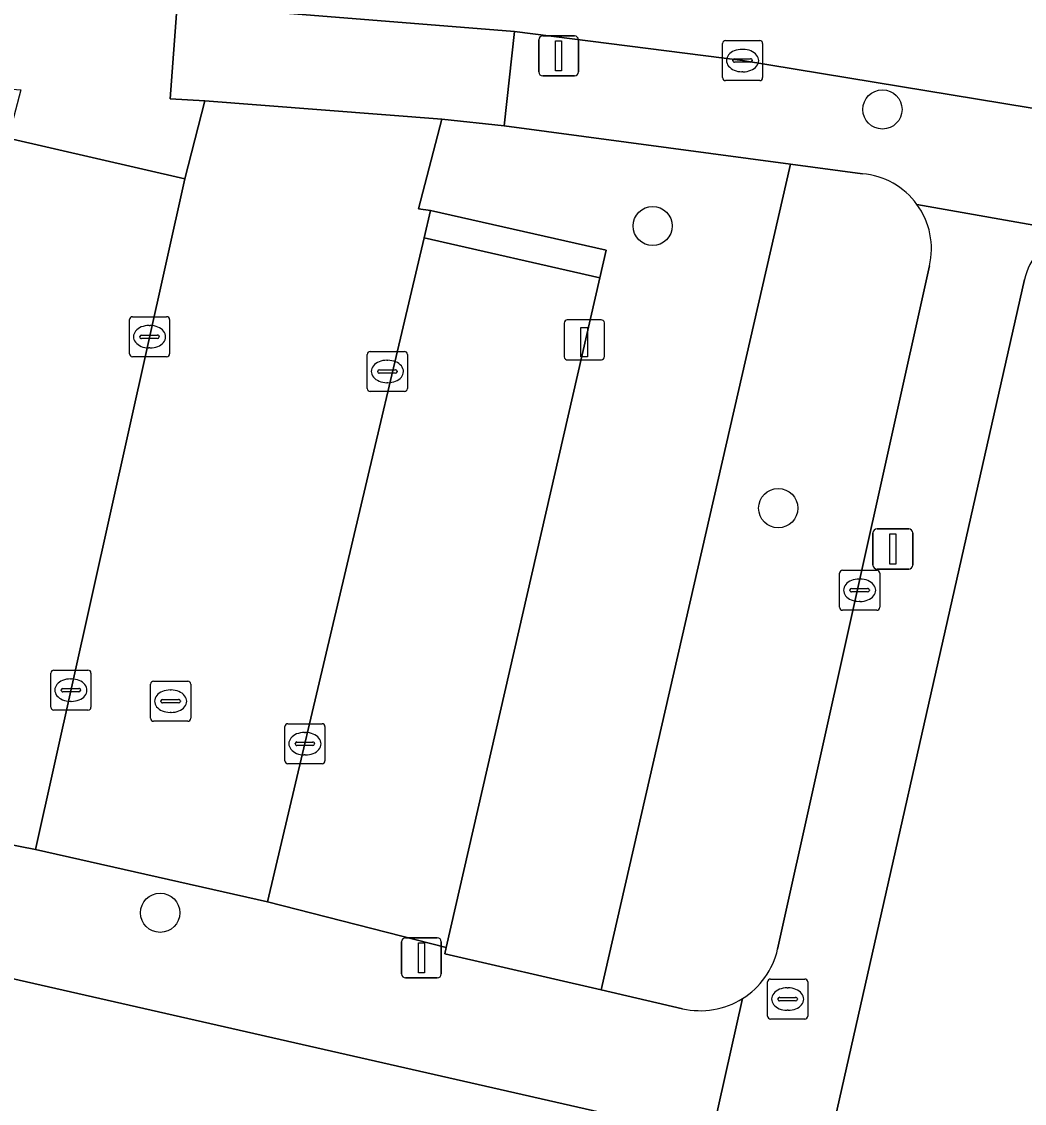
# Model space of a CAD drawing. Extents: x 163683 to 164494, y 382709 to 383872.
# Drawn here: x 164034.01 to 164059.03, y 383655.58 to 383682.57 of the extents above; entities that cross this region are included whole.
import ezdxf

# ---------------------------------------------------------------- set-up
doc = ezdxf.new("R2010")
doc.units = 0
for name, color, linetype in [('IMGEO_Boom', 7, 'Continuous'), ('IMGEO_Erf', 7, 'Continuous'), ('IMGEO_Groenvoorziening', 7, 'Continuous'), ('IMGEO_Kolk', 7, 'Continuous'), ('IMGEO_Laadpaal', 7, 'Continuous'), ('IMGEO_Lichtmast', 7, 'Continuous'), ('IMGEO_Parkeervlak_open', 7, 'Continuous'), ('IMGEO_Rijbaan_lokaal_open', 7, 'Continuous'), ('IMGEO_Rioolput', 7, 'Continuous'), ('IMGEO_Voetpad_open', 7, 'Continuous')]:
    doc.layers.add(name, color=color, linetype=linetype)

msp = doc.modelspace()

# ---------------------------------------------------------------- linework, layer by layer
at = {"layer": 'IMGEO_Boom'}
for centre in [(164055.485, 383680.377), (164049.753, 383677.469), (164052.885, 383670.429), (164037.467, 383660.333)]:
    msp.add_circle(centre, 0.489, dxfattribs=at)
at = {"layer": 'IMGEO_Erf'}
for points in [[(164059.025, 383676.133), (164047.528, 383625.193), (164049.55, 383624.734), (164074.671, 383618.98), (164076.077, 383624.173), (164073.653, 383624.821), (164075.026, 383629.955), (164076.398, 383635.089), (164078.782, 383634.452), (164079.369, 383636.648), (164076.856, 383637.32), (164077.807, 383640.878), (164080.33, 383640.203), (164080.963, 383642.648), (164078.459, 383643.318), (164079.384, 383646.777), (164081.877, 383646.111), (164082.822, 383649.638)], [(164050.079, 383654.983), (164003.402, 383665.596)]]:
    msp.add_lwpolyline(points, dxfattribs=at)
msp.add_arc((164060.971, 383675.62), 2.012, 119.9921, 165.2318, dxfattribs=at)
at = {"layer": 'IMGEO_Groenvoorziening'}
msp.add_lwpolyline([(164053.188, 383679.011), (164046.052, 383679.965), (164044.496, 383680.134), (164043.91, 383677.899), (164044.214, 383677.855), (164048.591, 383676.864), (164048.433, 383676.174), (164044.604, 383659.469), (164044.568, 383659.31), (164048.466, 383658.409)], close=True, dxfattribs=at)
for points in [[(164054.985, 383678.771), (164053.188, 383679.011), (164048.466, 383658.409), (164050.498, 383657.94)], [(164052.87, 383659.426), (164056.659, 383676.477)]]:
    msp.add_lwpolyline(points, dxfattribs=at)
for centre, radius, start, end in [((164054.83, 383676.901), 1.877, 36.1234, 85.2611), ((164054.828, 383676.899), 1.879, 347.006, 36.1176), ((164050.943, 383659.866), 1.977, 302.0545, 347.1251), ((164050.942, 383659.87), 1.98, 257.0486, 302.0253)]:
    msp.add_arc(centre, radius, start, end, dxfattribs=at)
at = {"layer": 'IMGEO_Kolk'}
for p, q in [((164051.495, 383681.171), (164051.495, 383682.023)), ((164051.57, 383682.097), (164052.422, 383682.097)), ((164052.496, 383682.023), (164052.496, 383681.171)), ((164051.983, 383681.877), (164052.008, 383681.877)), ((164051.754, 383681.591), (164051.754, 383681.603)), ((164052.192, 383681.554), (164051.794, 383681.554)), ((164051.797, 383681.64), (164052.195, 383681.64)), ((164052.238, 383681.603), (164052.238, 383681.591)), ((164052.006, 383681.317), (164051.981, 383681.317)), ((164052.422, 383681.097), (164051.57, 383681.097)), ((164036.701, 383674.28), (164036.701, 383675.132)), ((164036.776, 383675.206), (164037.628, 383675.206)), ((164037.189, 383674.986), (164037.214, 383674.986)), ((164037.702, 383675.132), (164037.702, 383674.28)), ((164036.96, 383674.7), (164036.96, 383674.712)), ((164037.003, 383674.749), (164037.401, 383674.749)), ((164037.444, 383674.712), (164037.444, 383674.7)), ((164037.398, 383674.663), (164037, 383674.663)), ((164037.212, 383674.426), (164037.187, 383674.426)), ((164037.628, 383674.206), (164036.776, 383674.206)), ((164042.634, 383673.413), (164042.634, 383674.265)), ((164042.709, 383674.339), (164043.561, 383674.339)), ((164043.635, 383674.265), (164043.635, 383673.413)), ((164042.936, 383673.882), (164043.334, 383673.882)), ((164043.122, 383674.119), (164043.147, 383674.119)), ((164042.893, 383673.833), (164042.893, 383673.845)), ((164043.331, 383673.796), (164042.933, 383673.796)), ((164043.377, 383673.845), (164043.377, 383673.833)), ((164043.145, 383673.559), (164043.12, 383673.559)), ((164043.561, 383673.339), (164042.709, 383673.339)), ((164054.415, 383667.955), (164054.415, 383668.807)), ((164054.49, 383668.881), (164055.342, 383668.881)), ((164055.416, 383668.807), (164055.416, 383667.955)), ((164054.903, 383668.661), (164054.928, 383668.661)), ((164054.674, 383668.375), (164054.674, 383668.387)), ((164055.112, 383668.338), (164054.714, 383668.338)), ((164054.717, 383668.424), (164055.115, 383668.424)), ((164055.158, 383668.387), (164055.158, 383668.375)), ((164054.926, 383668.101), (164054.901, 383668.101)), ((164055.342, 383667.881), (164054.49, 383667.881)), ((164034.814, 383666.388), (164035.666, 383666.388)), ((164034.739, 383665.462), (164034.739, 383666.314)), ((164035.227, 383666.168), (164035.252, 383666.168)), ((164035.74, 383666.314), (164035.74, 383665.462)), ((164034.998, 383665.882), (164034.998, 383665.894)), ((164035.436, 383665.845), (164035.038, 383665.845)), ((164035.041, 383665.931), (164035.439, 383665.931)), ((164035.482, 383665.894), (164035.482, 383665.882)), ((164035.25, 383665.608), (164035.225, 383665.608)), ((164035.666, 383665.388), (164034.814, 383665.388)), ((164040.577, 383664.125), (164040.577, 383664.977)), ((164040.652, 383665.051), (164041.504, 383665.051)), ((164041.578, 383664.977), (164041.578, 383664.125)), ((164041.065, 383664.831), (164041.09, 383664.831)), ((164040.836, 383664.545), (164040.836, 383664.557)), ((164041.274, 383664.508), (164040.876, 383664.508)), ((164040.879, 383664.594), (164041.277, 383664.594)), ((164041.32, 383664.557), (164041.32, 383664.545)), ((164041.088, 383664.271), (164041.063, 383664.271)), ((164041.504, 383664.051), (164040.652, 383664.051))]:
    msp.add_line(p, q, dxfattribs=at)
for points in [[(164051.495, 383681.171), (164051.495, 383682.023)], [(164051.57, 383682.097), (164052.422, 383682.097)], [(164052.496, 383682.023), (164052.496, 383681.171)], [(164052.422, 383681.097), (164051.57, 383681.097)], [(164036.701, 383674.28), (164036.701, 383675.132)], [(164036.776, 383675.206), (164037.628, 383675.206)], [(164037.702, 383675.132), (164037.702, 383674.28)], [(164037.628, 383674.206), (164036.776, 383674.206)], [(164042.634, 383673.413), (164042.634, 383674.265)], [(164042.709, 383674.339), (164043.561, 383674.339)], [(164043.635, 383674.265), (164043.635, 383673.413)], [(164043.561, 383673.339), (164042.709, 383673.339)], [(164054.415, 383667.955), (164054.415, 383668.807)], [(164054.49, 383668.881), (164055.342, 383668.881)], [(164055.416, 383668.807), (164055.416, 383667.955)], [(164055.342, 383667.881), (164054.49, 383667.881)], [(164034.814, 383666.388), (164035.666, 383666.388)], [(164034.739, 383665.462), (164034.739, 383666.314)], [(164035.74, 383666.314), (164035.74, 383665.462)], [(164035.666, 383665.388), (164034.814, 383665.388)], [(164040.577, 383664.125), (164040.577, 383664.977)], [(164040.652, 383665.051), (164041.504, 383665.051)], [(164041.578, 383664.977), (164041.578, 383664.125)], [(164041.504, 383664.051), (164040.652, 383664.051)]]:
    msp.add_lwpolyline(points, dxfattribs=at)
for centre, radius, start, end in [((164051.572, 383682.021), 0.0765, 91.552, 178.448), ((164051.572, 383682.021), 0.0765, 91.552, 178.448), ((164052.42, 383682.021), 0.0765, 1.552, 88.448), ((164052.42, 383682.021), 0.0765, 1.552, 88.448), ((164051.794, 383681.6), 0.0403, 85.8775, 175.7526), ((164051.791, 383681.59), 0.0366, 178.938, 274.7102), ((164052.195, 383681.597), 0.043, 264.8664, 352.4533), ((164052.199, 383681.602), 0.0386, 1.7309, 96.639), ((164051.572, 383681.173), 0.0765, 181.552, 268.448), ((164051.572, 383681.173), 0.0765, 181.552, 268.448), ((164052.42, 383681.173), 0.0765, 271.552, 358.448), ((164052.42, 383681.173), 0.0765, 271.552, 358.448), ((164036.778, 383675.13), 0.0765, 91.552, 178.448), ((164036.778, 383675.13), 0.0765, 91.552, 178.448), ((164037.626, 383675.13), 0.0765, 1.552, 88.448), ((164037.626, 383675.13), 0.0765, 1.552, 88.448), ((164037, 383674.709), 0.0403, 85.8775, 175.7526), ((164036.997, 383674.699), 0.0366, 178.938, 274.7102), ((164037.401, 383674.706), 0.043, 264.8664, 352.4533), ((164037.405, 383674.711), 0.0386, 1.7309, 96.639), ((164036.778, 383674.282), 0.0765, 181.552, 268.448), ((164036.778, 383674.282), 0.0765, 181.552, 268.448), ((164037.626, 383674.282), 0.0765, 271.552, 358.448), ((164037.626, 383674.282), 0.0765, 271.552, 358.448), ((164042.711, 383674.263), 0.0765, 91.552, 178.448), ((164042.711, 383674.263), 0.0765, 91.552, 178.448), ((164043.559, 383674.263), 0.0765, 1.552, 88.448), ((164043.559, 383674.263), 0.0765, 1.552, 88.448), ((164042.933, 383673.842), 0.0403, 85.8775, 175.7526), ((164043.338, 383673.844), 0.0386, 1.7309, 96.639), ((164042.93, 383673.832), 0.0366, 178.938, 274.7102), ((164043.334, 383673.839), 0.043, 264.8664, 352.4533), ((164042.711, 383673.415), 0.0765, 181.552, 268.448), ((164042.711, 383673.415), 0.0765, 181.552, 268.448), ((164043.559, 383673.415), 0.0765, 271.552, 358.448), ((164043.559, 383673.415), 0.0765, 271.552, 358.448), ((164054.492, 383668.805), 0.0765, 91.552, 178.448), ((164054.492, 383668.805), 0.0765, 91.552, 178.448), ((164055.34, 383668.805), 0.0765, 1.552, 88.448), ((164055.34, 383668.805), 0.0765, 1.552, 88.448), ((164054.714, 383668.384), 0.0403, 85.8775, 175.7526), ((164054.711, 383668.374), 0.0366, 178.938, 274.7102), ((164055.115, 383668.381), 0.043, 264.8664, 352.4533), ((164055.119, 383668.386), 0.0386, 1.7309, 96.639), ((164054.492, 383667.957), 0.0765, 181.552, 268.448), ((164054.492, 383667.957), 0.0765, 181.552, 268.448), ((164055.34, 383667.957), 0.0765, 271.552, 358.448), ((164055.34, 383667.957), 0.0765, 271.552, 358.448), ((164034.816, 383666.312), 0.0765, 91.552, 178.448), ((164034.816, 383666.312), 0.0765, 91.552, 178.448), ((164035.664, 383666.312), 0.0765, 1.552, 88.448), ((164035.664, 383666.312), 0.0765, 1.552, 88.448), ((164035.038, 383665.891), 0.0403, 85.8775, 175.7526), ((164035.035, 383665.881), 0.0366, 178.938, 274.7102), ((164035.439, 383665.888), 0.043, 264.8664, 352.4533), ((164035.443, 383665.893), 0.0386, 1.7309, 96.639), ((164034.816, 383665.464), 0.0765, 181.552, 268.448), ((164034.816, 383665.464), 0.0765, 181.552, 268.448), ((164035.664, 383665.464), 0.0765, 271.552, 358.448), ((164035.664, 383665.464), 0.0765, 271.552, 358.448), ((164040.654, 383664.975), 0.0765, 91.552, 178.448), ((164040.654, 383664.975), 0.0765, 91.552, 178.448), ((164041.502, 383664.975), 0.0765, 1.552, 88.448), ((164041.502, 383664.975), 0.0765, 1.552, 88.448), ((164040.876, 383664.554), 0.0403, 85.8775, 175.7526), ((164040.873, 383664.544), 0.0366, 178.938, 274.7102), ((164041.277, 383664.551), 0.043, 264.8664, 352.4533), ((164041.281, 383664.556), 0.0386, 1.7309, 96.639), ((164040.654, 383664.127), 0.0765, 181.552, 268.448), ((164040.654, 383664.127), 0.0765, 181.552, 268.448), ((164041.502, 383664.127), 0.0765, 271.552, 358.448), ((164041.502, 383664.127), 0.0765, 271.552, 358.448)]:
    msp.add_arc(centre, radius, start, end, dxfattribs=at)
for centre, major_axis, ratio, start_param, end_param in [((164051.982, 383681.597), (-0.387, 0.002), 0.722429, 4.712389, 7.853982), ((164052.007, 383681.597), (-0.39, 0.002), 0.717154, 1.570796, 4.712389), ((164037.188, 383674.706), (-0.387, 0.002), 0.722429, 4.712389, 7.853982), ((164037.213, 383674.706), (-0.39, 0.002), 0.717154, 1.570796, 4.712389), ((164043.121, 383673.839), (-0.387, 0.002), 0.722429, 4.712389, 7.853982), ((164043.146, 383673.839), (-0.39, 0.002), 0.717154, 1.570796, 4.712389), ((164054.902, 383668.381), (-0.387, 0.002), 0.722429, 4.712389, 7.853982), ((164054.927, 383668.381), (-0.39, 0.002), 0.717154, 1.570796, 4.712389), ((164035.226, 383665.888), (-0.387, 0.002), 0.722429, 4.712389, 7.853982), ((164035.251, 383665.888), (-0.39, 0.002), 0.717154, 1.570796, 4.712389), ((164041.064, 383664.551), (-0.387, 0.002), 0.722429, 4.712389, 7.853982), ((164041.089, 383664.551), (-0.39, 0.002), 0.717154, 1.570796, 4.712389)]:
    msp.add_ellipse(centre, major_axis=major_axis, ratio=ratio, start_param=start_param, end_param=end_param, dxfattribs=at)
at = {"layer": 'IMGEO_Laadpaal'}
for p, q in [((164047.548, 383675.043), (164047.548, 383674.202)), ((164047.548, 383675.043), (164047.548, 383674.202)), ((164048.464, 383675.127), (164047.623, 383675.127)), ((164048.464, 383675.127), (164047.623, 383675.127)), ((164048.548, 383674.211), (164048.548, 383675.052)), ((164048.548, 383674.211), (164048.548, 383675.052)), ((164047.632, 383674.127), (164048.473, 383674.127)), ((164047.632, 383674.127), (164048.473, 383674.127))]:
    msp.add_line(p, q, dxfattribs=at)
msp.add_lwpolyline([(164047.963, 383674.94), (164048.123, 383674.94), (164048.123, 383674.207), (164047.963, 383674.207), (164047.963, 383674.94)], dxfattribs=at)
for centre, start, end in [((164047.626, 383675.049), 92.4484, 184.2845), ((164047.626, 383675.049), 92.4484, 184.2845), ((164048.47, 383675.049), 2.4484, 94.2845), ((164048.47, 383675.049), 2.4484, 94.2845), ((164047.626, 383674.205), 182.4484, 274.2845), ((164047.626, 383674.205), 182.4484, 274.2845), ((164048.47, 383674.205), 272.4484, 4.2845), ((164048.47, 383674.205), 272.4484, 4.2845)]:
    msp.add_arc(centre, 0.0779, start, end, dxfattribs=at)
at = {"layer": 'IMGEO_Lichtmast'}
for p, q in [((164046.912, 383681.313), (164046.912, 383682.113)), ((164046.912, 383682.113), (164046.912, 383681.313)), ((164047.012, 383682.213), (164047.802, 383682.213)), ((164047.802, 383682.213), (164047.012, 383682.213)), ((164047.902, 383682.113), (164047.902, 383681.313)), ((164047.902, 383681.313), (164047.902, 383682.113)), ((164047.802, 383681.213), (164047.012, 383681.213)), ((164047.012, 383681.213), (164047.802, 383681.213)), ((164055.349, 383669.909), (164056.139, 383669.909)), ((164056.139, 383669.909), (164055.349, 383669.909)), ((164055.249, 383669.009), (164055.249, 383669.809)), ((164055.249, 383669.809), (164055.249, 383669.009)), ((164056.239, 383669.809), (164056.239, 383669.009)), ((164056.239, 383669.009), (164056.239, 383669.809)), ((164056.139, 383668.909), (164055.349, 383668.909)), ((164055.349, 383668.909), (164056.139, 383668.909)), ((164043.489, 383658.809), (164043.489, 383659.609)), ((164043.489, 383659.609), (164043.489, 383658.809)), ((164043.589, 383659.709), (164044.379, 383659.709)), ((164044.379, 383659.709), (164043.589, 383659.709)), ((164044.479, 383659.609), (164044.479, 383658.809)), ((164044.479, 383658.809), (164044.479, 383659.609)), ((164044.379, 383658.709), (164043.589, 383658.709)), ((164043.589, 383658.709), (164044.379, 383658.709))]:
    msp.add_line(p, q, dxfattribs=at)
for points in [[(164047.332, 383682.088), (164047.482, 383682.088), (164047.482, 383681.338), (164047.332, 383681.338), (164047.332, 383682.088)], [(164055.669, 383669.784), (164055.819, 383669.784), (164055.819, 383669.034), (164055.669, 383669.034), (164055.669, 383669.784)], [(164043.909, 383659.584), (164044.059, 383659.584), (164044.059, 383658.834), (164043.909, 383658.834), (164043.909, 383659.584)]]:
    msp.add_lwpolyline(points, dxfattribs=at)
for centre, start, end in [((164047.012, 383682.113), 90, 180), ((164047.012, 383682.113), 90, 180), ((164047.802, 383682.113), 0, 90), ((164047.802, 383682.113), 360, 90), ((164047.012, 383681.313), 180, 270), ((164047.012, 383681.313), 180, 270), ((164047.802, 383681.313), 270, 0), ((164047.802, 383681.313), 270, 0), ((164055.349, 383669.809), 90, 180), ((164055.349, 383669.809), 90, 180), ((164056.139, 383669.809), 0, 90), ((164056.139, 383669.809), 360, 90), ((164055.349, 383669.009), 180, 270), ((164055.349, 383669.009), 180, 270), ((164056.139, 383669.009), 270, 0), ((164056.139, 383669.009), 270, 0), ((164043.589, 383659.609), 90, 180), ((164043.589, 383659.609), 90, 180), ((164044.379, 383659.609), 0, 90), ((164044.379, 383659.609), 360, 90), ((164043.589, 383658.809), 180, 270), ((164043.589, 383658.809), 180, 270), ((164044.379, 383658.809), 270, 0), ((164044.379, 383658.809), 270, 0)]:
    msp.add_arc(centre, 0.1, start, end, dxfattribs=at)
at = {"layer": 'IMGEO_Parkeervlak_open'}
for points in [[(164033.676, 383679.659), (164029.873, 383662.784), (164034.358, 383661.915), (164038.08, 383678.644)], [(164040.147, 383660.606), (164044.604, 383659.469), (164048.433, 383676.174), (164044.054, 383677.176)]]:
    msp.add_lwpolyline(points, close=True, dxfattribs=at)
at = {"layer": 'IMGEO_Rijbaan_lokaal_open'}
for points in [[(164046.308, 383682.319), (164051.996, 383681.597), (164061.141, 383680.092), (164066.037, 383679.035), (164074.58, 383676.916), (164083.927, 383674.071), (164090.815, 383671.45), (164094.491, 383669.922), (164096.777, 383675.011), (164091.011, 383677.316), (164085.194, 383679.443), (164078.486, 383681.595), (164070.503, 383683.65), (164064.706, 383684.963), (164058.842, 383686.082), (164052.328, 383687.097), (164044.177, 383688.038), (164022.242, 383689.694), (164021.843, 383684.203), (164037.891, 383682.992)], [(164046.308, 383682.319), (164037.891, 383682.992), (164037.713, 383680.639), (164038.583, 383680.59), (164044.496, 383680.134), (164046.052, 383679.965)], [(164044.054, 383677.176), (164044.214, 383677.855), (164043.91, 383677.899), (164044.496, 383680.134), (164038.583, 383680.59), (164038.08, 383678.644), (164034.358, 383661.915), (164040.147, 383660.606)]]:
    msp.add_lwpolyline(points, close=True, dxfattribs=at)
at = {"layer": 'IMGEO_Rioolput'}
for p, q in [((164037.302, 383666.112), (164038.154, 383666.112)), ((164037.227, 383665.186), (164037.227, 383666.038)), ((164037.715, 383665.892), (164037.74, 383665.892)), ((164038.228, 383666.038), (164038.228, 383665.186)), ((164037.486, 383665.606), (164037.486, 383665.618)), ((164037.924, 383665.569), (164037.526, 383665.569)), ((164037.529, 383665.655), (164037.927, 383665.655)), ((164037.97, 383665.618), (164037.97, 383665.606)), ((164037.738, 383665.332), (164037.713, 383665.332)), ((164038.154, 383665.112), (164037.302, 383665.112)), ((164052.619, 383657.754), (164052.619, 383658.606)), ((164052.694, 383658.68), (164053.546, 383658.68)), ((164053.62, 383658.606), (164053.62, 383657.754)), ((164053.107, 383658.46), (164053.132, 383658.46)), ((164052.878, 383658.174), (164052.878, 383658.186)), ((164053.316, 383658.137), (164052.918, 383658.137)), ((164052.921, 383658.223), (164053.319, 383658.223)), ((164053.362, 383658.186), (164053.362, 383658.174)), ((164053.13, 383657.9), (164053.105, 383657.9)), ((164053.546, 383657.68), (164052.694, 383657.68))]:
    msp.add_line(p, q, dxfattribs=at)
for points in [[(164037.302, 383666.112), (164038.154, 383666.112)], [(164037.227, 383665.186), (164037.227, 383666.038)], [(164038.228, 383666.038), (164038.228, 383665.186)], [(164038.154, 383665.112), (164037.302, 383665.112)], [(164052.619, 383657.754), (164052.619, 383658.606)], [(164052.694, 383658.68), (164053.546, 383658.68)], [(164053.62, 383658.606), (164053.62, 383657.754)], [(164053.546, 383657.68), (164052.694, 383657.68)]]:
    msp.add_lwpolyline(points, dxfattribs=at)
for centre, radius, start, end in [((164037.304, 383666.036), 0.0765, 91.552, 178.448), ((164037.304, 383666.036), 0.0765, 91.552, 178.448), ((164038.152, 383666.036), 0.0765, 1.552, 88.448), ((164038.152, 383666.036), 0.0765, 1.552, 88.448), ((164037.526, 383665.615), 0.0403, 85.8775, 175.7526), ((164037.523, 383665.605), 0.0366, 178.938, 274.7102), ((164037.927, 383665.612), 0.043, 264.8664, 352.4533), ((164037.931, 383665.617), 0.0386, 1.7309, 96.639), ((164037.304, 383665.188), 0.0765, 181.552, 268.448), ((164037.304, 383665.188), 0.0765, 181.552, 268.448), ((164038.152, 383665.188), 0.0765, 271.552, 358.448), ((164038.152, 383665.188), 0.0765, 271.552, 358.448), ((164052.696, 383658.604), 0.0765, 91.552, 178.448), ((164052.696, 383658.604), 0.0765, 91.552, 178.448), ((164053.544, 383658.604), 0.0765, 1.552, 88.448), ((164053.544, 383658.604), 0.0765, 1.552, 88.448), ((164052.918, 383658.183), 0.0403, 85.8775, 175.7526), ((164052.915, 383658.173), 0.0366, 178.938, 274.7102), ((164053.319, 383658.18), 0.043, 264.8664, 352.4533), ((164053.323, 383658.185), 0.0386, 1.7309, 96.639), ((164052.696, 383657.756), 0.0765, 181.552, 268.448), ((164052.696, 383657.756), 0.0765, 181.552, 268.448), ((164053.544, 383657.756), 0.0765, 271.552, 358.448), ((164053.544, 383657.756), 0.0765, 271.552, 358.448)]:
    msp.add_arc(centre, radius, start, end, dxfattribs=at)
for centre, major_axis, ratio, start_param, end_param in [((164037.714, 383665.612), (-0.387, 0.002), 0.722429, 4.712389, 7.853982), ((164037.739, 383665.612), (-0.39, 0.002), 0.717154, 1.570796, 4.712389), ((164053.106, 383658.18), (-0.387, 0.002), 0.722429, 4.712389, 7.853982), ((164053.131, 383658.18), (-0.39, 0.002), 0.717154, 1.570796, 4.712389)]:
    msp.add_ellipse(centre, major_axis=major_axis, ratio=ratio, start_param=start_param, end_param=end_param, dxfattribs=at)
at = {"layer": 'IMGEO_Voetpad_open'}
for points in [[(164009.753, 383682.78), (164029.92, 383681.188), (164033.989, 383680.867), (164033.676, 383679.659), (164038.08, 383678.644), (164038.583, 383680.59), (164037.713, 383680.639), (164037.891, 383682.992), (164021.843, 383684.203), (164017.041, 383684.569), (164004.649, 383685.507), (164004.609, 383685.062), (164001.092, 383685.294), (164001.149, 383685.75)], [(164083.927, 383674.071), (164074.58, 383676.916), (164066.037, 383679.035), (164065.951, 383678.611), (164061.054, 383679.67), (164061.141, 383680.092), (164051.996, 383681.597), (164046.308, 383682.319), (164046.052, 383679.965), (164053.188, 383679.011), (164054.985, 383678.771)], [(164059.965, 383677.363), (164056.346, 383678.007)], [(164056.346, 383678.007), (164059.965, 383677.363)], [(164003.44, 383676.754), (164002.438, 383672.189), (164001.037, 383666.132), (164003.402, 383665.596), (164050.079, 383654.983)], [(164056.659, 383676.477), (164052.87, 383659.426)], [(164043.361, 383626.136), (164047.528, 383625.193), (164059.025, 383676.133)], [(164034.358, 383661.915), (164029.873, 383662.784), (164029.847, 383662.67), (164025.833, 383663.571), (164005.231, 383668.195)], [(164050.498, 383657.94), (164048.466, 383658.409), (164044.568, 383659.31), (164044.604, 383659.469), (164040.147, 383660.606), (164034.358, 383661.915)], [(164051.114, 383654.25), (164051.992, 383658.191)], [(164051.992, 383658.191), (164051.114, 383654.25)]]:
    msp.add_lwpolyline(points, dxfattribs=at)
msp.add_lwpolyline([(164044.054, 383677.176), (164048.433, 383676.174), (164048.591, 383676.864), (164044.214, 383677.855)], close=True, dxfattribs=at)
for centre, radius, start, end in [((164054.83, 383676.901), 1.877, 36.1234, 85.2611), ((164054.828, 383676.899), 1.879, 347.006, 36.1176), ((164060.971, 383675.62), 2.012, 119.9921, 165.2318), ((164050.943, 383659.866), 1.977, 302.0545, 347.1251), ((164050.942, 383659.87), 1.98, 257.0486, 302.0253)]:
    msp.add_arc(centre, radius, start, end, dxfattribs=at)

doc.saveas('drawing.dxf')
